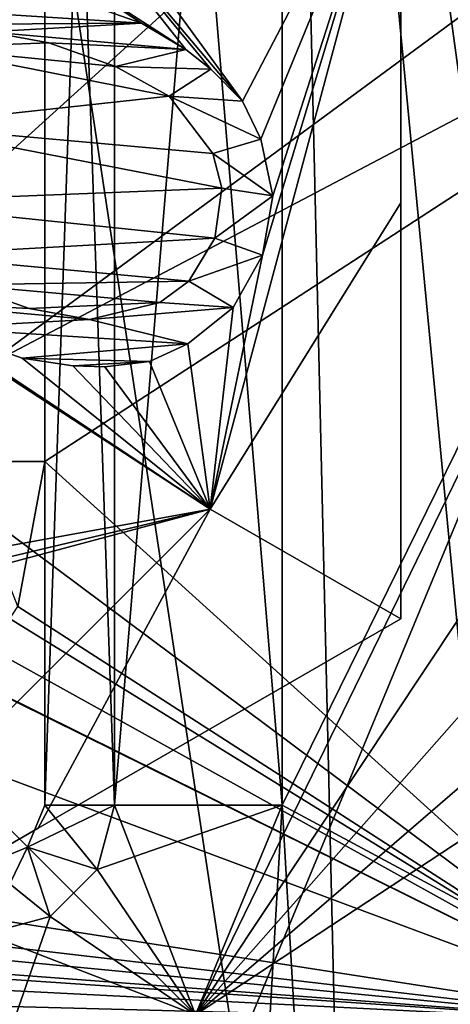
# Model space of a CAD drawing. Header units: millimetres. Extents: x -20 to 172, y -100 to 100.
# Tile 336 of 346: x 128.79 to 132.42, y 63.32 to 71.63. Entities that reach past the tile are written whole.
import ezdxf

# ---------------------------------------------------------------- set-up
doc = ezdxf.new("R2010")
doc.units = ezdxf.units.MM
doc.header["$LTSCALE"] = 37.722908
for name, color, linetype in [('1328', 7, 'CONTINUOUS'), ('1329', 7, 'CONTINUOUS'), ('1331', 7, 'CONTINUOUS'), ('1332', 7, 'CONTINUOUS'), ('1636', 7, 'CONTINUOUS'), ('1637', 7, 'CONTINUOUS'), ('1640', 7, 'CONTINUOUS'), ('1641', 7, 'CONTINUOUS'), ('1650', 7, 'CONTINUOUS'), ('1652', 7, 'CONTINUOUS'), ('1654', 7, 'CONTINUOUS'), ('1745', 7, 'CONTINUOUS'), ('1746', 7, 'CONTINUOUS'), ('1747', 7, 'CONTINUOUS'), ('1748', 7, 'CONTINUOUS'), ('1749', 7, 'CONTINUOUS'), ('1750', 7, 'CONTINUOUS'), ('1751', 7, 'CONTINUOUS'), ('1752', 7, 'CONTINUOUS'), ('1753', 7, 'CONTINUOUS'), ('1754', 7, 'CONTINUOUS'), ('1755', 7, 'CONTINUOUS'), ('1756', 7, 'CONTINUOUS'), ('1757', 7, 'CONTINUOUS'), ('1758', 7, 'CONTINUOUS'), ('1769', 7, 'CONTINUOUS'), ('1777', 7, 'CONTINUOUS'), ('1778', 7, 'CONTINUOUS'), ('1779', 7, 'CONTINUOUS'), ('1780', 7, 'CONTINUOUS'), ('1781', 7, 'CONTINUOUS'), ('1782', 7, 'CONTINUOUS'), ('1783', 7, 'CONTINUOUS'), ('1784', 7, 'CONTINUOUS'), ('1785', 7, 'CONTINUOUS'), ('1786', 7, 'CONTINUOUS'), ('1860', 7, 'CONTINUOUS'), ('1861', 7, 'CONTINUOUS'), ('1875', 7, 'CONTINUOUS'), ('1880', 7, 'CONTINUOUS'), ('1882', 7, 'CONTINUOUS'), ('1889', 7, 'CONTINUOUS'), ('1890', 7, 'CONTINUOUS'), ('1891', 7, 'CONTINUOUS'), ('3017', 7, 'CONTINUOUS'), ('3027', 7, 'CONTINUOUS'), ('3055', 7, 'CONTINUOUS'), ('3060', 7, 'CONTINUOUS'), ('3062', 7, 'CONTINUOUS'), ('3069', 7, 'CONTINUOUS'), ('3070', 7, 'CONTINUOUS'), ('3071', 7, 'CONTINUOUS'), ('3851', 7, 'CONTINUOUS'), ('3853', 7, 'CONTINUOUS'), ('3867', 7, 'CONTINUOUS'), ('3868', 7, 'CONTINUOUS')]:
    doc.layers.add(name, color=color, linetype=linetype)

msp = doc.modelspace()

# ---------------------------------------------------------------- linework, layer by layer
at = {"layer": '1328', "color": 7, "linetype": 'Continuous', "true_color": 0xf5f5f5}
for points in [[(129, 73.5, -15), (130.6065, 62.8935, -15), (126.364, 67.136, -15), (129, 73.5, -15)], [(135, 73.5, -15), (130.6065, 62.8935, -15), (129, 73.5, -15), (135, 73.5, -15)], [(126.364, 67.136, -15), (130.6065, 62.8935, -15), (120, 64.5, -15), (126.364, 67.136, -15)], [(130.6065, 62.8935, -15), (109.3935, 62.8935, -15), (120, 64.5, -15), (130.6065, 62.8935, -15)]]:
    msp.add_3dface(points, dxfattribs=at)
at = {"layer": '1329', "color": 7, "linetype": 'Continuous', "true_color": 0xf5f5f5}
for points in [[(130.6065, 62.8935, -12), (135, 73.5, -12), (126.364, 67.136, -12), (130.6065, 62.8935, -12)], [(135, 73.5, -12), (129, 73.5, -12), (126.364, 67.136, -12), (135, 73.5, -12)], [(120, 64.5, -12), (130.6065, 62.8935, -12), (126.364, 67.136, -12), (120, 64.5, -12)], [(109.3935, 62.8935, -12), (130.6065, 62.8935, -12), (120, 64.5, -12), (109.3935, 62.8935, -12)]]:
    msp.add_3dface(points, dxfattribs=at)
at = {"layer": '1331', "color": 7, "linetype": 'Continuous', "true_color": 0xf5f5f5}
for points in [[(130.6065, 62.8935, -15), (135, 73.5, -15), (130.6065, 62.8935, -12), (130.6065, 62.8935, -15)], [(135, 73.5, -15), (135, 73.5, -12), (130.6065, 62.8935, -12), (135, 73.5, -15)]]:
    msp.add_3dface(points, dxfattribs=at)
at = {"layer": '1332', "color": 7, "linetype": 'Continuous', "true_color": 0xf5f5f5}
for points in [[(129, 73.5, -15), (126.364, 67.136, -15), (129, 73.5, -12), (129, 73.5, -15)], [(129, 73.5, -12), (126.364, 67.136, -15), (126.364, 67.136, -12), (129, 73.5, -12)]]:
    msp.add_3dface(points, dxfattribs=at)
at = {"layer": '1636', "color": 7, "linetype": 'Continuous', "true_color": 0xf5f5f5}
for points in [[(128.25, 73.5, -15), (124.125, 66.3553, -15), (132, 73.5, -15), (128.25, 73.5, -15)], [(132, 73.5, -15), (124.125, 66.3553, -15), (130.3912, 67.4992, -15), (132, 73.5, -15)], [(130.3912, 67.4992, -15), (124.125, 66.3553, -15), (114, 63.1077, -15), (130.3912, 67.4992, -15)], [(126, 63.1077, -15), (130.3912, 67.4992, -15), (114, 63.1077, -15), (126, 63.1077, -15)]]:
    msp.add_3dface(points, dxfattribs=at)
at = {"layer": '1637', "color": 7, "linetype": 'Continuous', "true_color": 0xf5f5f5}
for points in [[(128.8894, 73.3819, -28.55), (132, 73.5, -28.55), (130.6637, 70.9407, -28.55), (128.8894, 73.3819, -28.55)], [(132, 73.5, -28.55), (130.3912, 67.4992, -28.55), (130.8335, 69.6417, -28.55), (132, 73.5, -28.55)], [(130.6637, 70.9407, -28.55), (132, 73.5, -28.55), (130.8203, 70.6195, -28.55), (130.6637, 70.9407, -28.55)], [(130.8203, 70.6195, -28.55), (132, 73.5, -28.55), (130.921, 70.1413, -28.55), (130.8203, 70.6195, -28.55)], [(130.921, 70.1413, -28.55), (132, 73.5, -28.55), (130.8335, 69.6417, -28.55), (130.921, 70.1413, -28.55)], [(128.6368, 73.3446, -28.55), (128.8894, 73.3819, -28.55), (130.6637, 70.9407, -28.55), (128.6368, 73.3446, -28.55)], [(128.2064, 72.6531, -28.55), (128.6368, 73.3446, -28.55), (130.1863, 71.376, -28.55), (128.2064, 72.6531, -28.55)], [(130.1863, 71.376, -28.55), (128.6368, 73.3446, -28.55), (130.3989, 71.2119, -28.55), (130.1863, 71.376, -28.55)], [(130.3989, 71.2119, -28.55), (128.6368, 73.3446, -28.55), (130.6637, 70.9407, -28.55), (130.3989, 71.2119, -28.55)], [(129.0918, 71.8543, -28.55), (128.2064, 72.6531, -28.55), (129.8134, 71.5973, -28.55), (129.0918, 71.8543, -28.55)], [(129.8134, 71.5973, -28.55), (128.2064, 72.6531, -28.55), (130.1863, 71.376, -28.55), (129.8134, 71.5973, -28.55)], [(128.5232, 71.526, -28.55), (129.0322, 71.4332, -28.55), (127.9768, 71.3945, -28.55), (128.5232, 71.526, -28.55)], [(127.9768, 71.3945, -28.55), (130.0465, 70.9835, -28.55), (127.7728, 70.7349, -28.55), (127.9768, 71.3945, -28.55)], [(129.0322, 71.4332, -28.55), (129.5934, 71.2333, -28.55), (127.9768, 71.3945, -28.55), (129.0322, 71.4332, -28.55)], [(129.5934, 71.2333, -28.55), (130.0465, 70.9835, -28.55), (127.9768, 71.3945, -28.55), (129.5934, 71.2333, -28.55)], [(130.0465, 70.9835, -28.55), (130.4157, 70.4982, -28.55), (127.7728, 70.7349, -28.55), (130.0465, 70.9835, -28.55)], [(130.4922, 70.2056, -28.55), (127.5119, 70.0893, -28.55), (127.7728, 70.7349, -28.55), (130.4922, 70.2056, -28.55)], [(130.4157, 70.4982, -28.55), (130.4922, 70.2056, -28.55), (127.7728, 70.7349, -28.55), (130.4157, 70.4982, -28.55)], [(130.4326, 69.7845, -28.55), (127.5119, 70.0893, -28.55), (130.4922, 70.2056, -28.55), (130.4326, 69.7845, -28.55)], [(127.8522, 69.642, -28.55), (127.5119, 70.0893, -28.55), (130.4326, 69.7845, -28.55), (127.8522, 69.642, -28.55)], [(130.2126, 69.4205, -28.55), (127.8522, 69.642, -28.55), (130.4326, 69.7845, -28.55), (130.2126, 69.4205, -28.55)], [(128.3053, 69.3921, -28.55), (127.8522, 69.642, -28.55), (130.2126, 69.4205, -28.55), (128.3053, 69.3921, -28.55)], [(130.8335, 69.6417, -28.55), (130.3912, 67.4992, -28.55), (130.5855, 69.1993, -28.55), (130.8335, 69.6417, -28.55)], [(129.9684, 69.2421, -28.55), (128.3053, 69.3921, -28.55), (130.2126, 69.4205, -28.55), (129.9684, 69.2421, -28.55)], [(128.8665, 69.1923, -28.55), (128.3053, 69.3921, -28.55), (129.9684, 69.2421, -28.55), (128.8665, 69.1923, -28.55)], [(127.7124, 69.2494, -28.55), (130.3912, 67.4992, -28.55), (121.6239, 65.4119, -28.55), (127.7124, 69.2494, -28.55)], [(128.0853, 69.0282, -28.55), (130.3912, 67.4992, -28.55), (127.7124, 69.2494, -28.55), (128.0853, 69.0282, -28.55)], [(129.3755, 69.0994, -28.55), (128.8665, 69.1923, -28.55), (129.9684, 69.2421, -28.55), (129.3755, 69.0994, -28.55)], [(130.5855, 69.1993, -28.55), (130.3912, 67.4992, -28.55), (130.2052, 68.8924, -28.55), (130.5855, 69.1993, -28.55)], [(128.8069, 68.7712, -28.55), (130.3912, 67.4992, -28.55), (128.0853, 69.0282, -28.55), (128.8069, 68.7712, -28.55)], [(130.2052, 68.8924, -28.55), (130.3912, 67.4992, -28.55), (129.8808, 68.7426, -28.55), (130.2052, 68.8924, -28.55)], [(129.2357, 68.7069, -28.55), (130.3912, 67.4992, -28.55), (128.8069, 68.7712, -28.55), (129.2357, 68.7069, -28.55)], [(129.5042, 68.6998, -28.55), (130.3912, 67.4992, -28.55), (129.2357, 68.7069, -28.55), (129.5042, 68.6998, -28.55)], [(129.8808, 68.7426, -28.55), (130.3912, 67.4992, -28.55), (129.5042, 68.6998, -28.55), (129.8808, 68.7426, -28.55)], [(130.3912, 67.4992, -28.55), (126, 63.1077, -28.55), (121.6239, 65.4119, -28.55), (130.3912, 67.4992, -28.55)]]:
    msp.add_3dface(points, dxfattribs=at)
at = {"layer": '1640', "color": 7, "linetype": 'Continuous', "true_color": 0xf5f5f5}
for points in [[(132, 73.5, -28.55), (132, 73.5, -15), (132, 70.0834, -15.2753), (132, 73.5, -28.55)], [(132, 73.5, -28.55), (132, 70.0834, -15.2753), (132, 70.0832, -28.2746), (132, 73.5, -28.55)], [(132, 70.0834, -15.2753), (132, 66.5718, -16.0718), (132, 70.0832, -28.2746), (132, 70.0834, -15.2753)], [(132, 70.0832, -28.2746), (132, 66.5718, -16.0718), (132, 66.5718, -27.4782), (132, 70.0832, -28.2746)]]:
    msp.add_3dface(points, dxfattribs=at)
at = {"layer": '1641', "color": 7, "linetype": 'Continuous', "true_color": 0xf5f5f5}
for points in [[(132, 66.5718, -27.4782), (132, 66.5718, -16.0718), (128.9428, 64.8067, -15.2724), (132, 66.5718, -27.4782)], [(132, 66.5718, -27.4782), (128.9428, 64.8067, -15.2724), (128.9428, 64.8067, -28.2776), (132, 66.5718, -27.4782)], [(126, 63.1077, -15), (126, 63.1077, -28.55), (128.9428, 64.8067, -28.2776), (126, 63.1077, -15)], [(128.9428, 64.8067, -15.2724), (126, 63.1077, -15), (128.9428, 64.8067, -28.2776), (128.9428, 64.8067, -15.2724)]]:
    msp.add_3dface(points, dxfattribs=at)
at = {"layer": '1650', "color": 7, "linetype": 'Continuous', "true_color": 0xf5f5f5}
for points in [[(130.3912, 67.4992, -28.55), (132, 73.5, -28.55), (132, 70.0832, -28.2746), (130.3912, 67.4992, -28.55)], [(130.3912, 67.4992, -28.55), (132, 70.0832, -28.2746), (132, 66.5718, -27.4782), (130.3912, 67.4992, -28.55)], [(126, 63.1077, -28.55), (130.3912, 67.4992, -28.55), (128.9428, 64.8067, -28.2776), (126, 63.1077, -28.55)], [(130.3912, 67.4992, -28.55), (132, 66.5718, -27.4782), (128.9428, 64.8067, -28.2776), (130.3912, 67.4992, -28.55)]]:
    msp.add_3dface(points, dxfattribs=at)
at = {"layer": '1652', "color": 7, "linetype": 'Continuous', "true_color": 0xf5f5f5}
for points in [[(132, 73.5, -15), (130.3912, 67.4992, -15), (132, 70.0834, -15.2753), (132, 73.5, -15)], [(130.3912, 67.4992, -15), (132, 66.5718, -16.0718), (132, 70.0834, -15.2753), (130.3912, 67.4992, -15)], [(130.3912, 67.4992, -15), (126, 63.1077, -15), (128.9428, 64.8067, -15.2724), (130.3912, 67.4992, -15)], [(132, 66.5718, -16.0718), (130.3912, 67.4992, -15), (128.9428, 64.8067, -15.2724), (132, 66.5718, -16.0718)]]:
    msp.add_3dface(points, dxfattribs=at)
at = {"layer": '1654', "color": 7, "linetype": 'Continuous', "true_color": 0xf5f5f5}
for points in [[(129.0918, 71.8543, -28.05), (129.8134, 71.5973, -28.05), (127.6935, 71.7331, -28.05), (129.0918, 71.8543, -28.05)], [(129.8134, 71.5973, -28.05), (127.5096, 71.5846, -28.05), (127.6935, 71.7331, -28.05), (129.8134, 71.5973, -28.05)], [(128.5232, 71.526, -28.05), (127.5096, 71.5846, -28.05), (129.8134, 71.5973, -28.05), (128.5232, 71.526, -28.05)], [(130.1863, 71.376, -28.05), (128.5232, 71.526, -28.05), (129.8134, 71.5973, -28.05), (130.1863, 71.376, -28.05)], [(129.0322, 71.4332, -28.05), (128.5232, 71.526, -28.05), (130.1863, 71.376, -28.05), (129.0322, 71.4332, -28.05)], [(129.5934, 71.2333, -28.05), (129.0322, 71.4332, -28.05), (130.1863, 71.376, -28.05), (129.5934, 71.2333, -28.05)], [(130.3989, 71.2119, -28.05), (129.5934, 71.2333, -28.05), (130.1863, 71.376, -28.05), (130.3989, 71.2119, -28.05)], [(130.0465, 70.9835, -28.05), (129.5934, 71.2333, -28.05), (130.3989, 71.2119, -28.05), (130.0465, 70.9835, -28.05)], [(130.6637, 70.9407, -28.05), (130.0465, 70.9835, -28.05), (130.3989, 71.2119, -28.05), (130.6637, 70.9407, -28.05)], [(130.4157, 70.4982, -28.05), (130.0465, 70.9835, -28.05), (130.8203, 70.6195, -28.05), (130.4157, 70.4982, -28.05)], [(130.8203, 70.6195, -28.05), (130.0465, 70.9835, -28.05), (130.6637, 70.9407, -28.05), (130.8203, 70.6195, -28.05)], [(130.921, 70.1413, -28.05), (130.4157, 70.4982, -28.05), (130.8203, 70.6195, -28.05), (130.921, 70.1413, -28.05)], [(130.4922, 70.2056, -28.05), (130.4157, 70.4982, -28.05), (130.921, 70.1413, -28.05), (130.4922, 70.2056, -28.05)], [(130.4326, 69.7845, -28.05), (130.4922, 70.2056, -28.05), (130.921, 70.1413, -28.05), (130.4326, 69.7845, -28.05)], [(130.8335, 69.6417, -28.05), (130.4326, 69.7845, -28.05), (130.921, 70.1413, -28.05), (130.8335, 69.6417, -28.05)], [(130.2126, 69.4205, -28.05), (130.4326, 69.7845, -28.05), (130.8335, 69.6417, -28.05), (130.2126, 69.4205, -28.05)], [(130.5855, 69.1993, -28.05), (130.2126, 69.4205, -28.05), (130.8335, 69.6417, -28.05), (130.5855, 69.1993, -28.05)], [(128.3053, 69.3921, -28.05), (128.8665, 69.1923, -28.05), (127.7124, 69.2494, -28.05), (128.3053, 69.3921, -28.05)], [(129.9684, 69.2421, -28.05), (130.2126, 69.4205, -28.05), (130.5855, 69.1993, -28.05), (129.9684, 69.2421, -28.05)], [(128.8665, 69.1923, -28.05), (129.3755, 69.0994, -28.05), (127.7124, 69.2494, -28.05), (128.8665, 69.1923, -28.05)], [(127.7124, 69.2494, -28.05), (129.3755, 69.0994, -28.05), (128.0853, 69.0282, -28.05), (127.7124, 69.2494, -28.05)], [(129.3755, 69.0994, -28.05), (129.9684, 69.2421, -28.05), (130.5855, 69.1993, -28.05), (129.3755, 69.0994, -28.05)], [(130.2052, 68.8924, -28.05), (129.3755, 69.0994, -28.05), (130.5855, 69.1993, -28.05), (130.2052, 68.8924, -28.05)], [(128.0853, 69.0282, -28.05), (129.3755, 69.0994, -28.05), (130.2052, 68.8924, -28.05), (128.0853, 69.0282, -28.05)], [(128.8069, 68.7712, -28.05), (128.0853, 69.0282, -28.05), (130.2052, 68.8924, -28.05), (128.8069, 68.7712, -28.05)], [(129.8808, 68.7426, -28.05), (128.8069, 68.7712, -28.05), (130.2052, 68.8924, -28.05), (129.8808, 68.7426, -28.05)], [(129.2357, 68.7069, -28.05), (128.8069, 68.7712, -28.05), (129.8808, 68.7426, -28.05), (129.2357, 68.7069, -28.05)], [(129.5042, 68.6998, -28.05), (129.2357, 68.7069, -28.05), (129.8808, 68.7426, -28.05), (129.5042, 68.6998, -28.05)]]:
    msp.add_3dface(points, dxfattribs=at)
at = {"layer": '1745', "color": 7, "linetype": 'Continuous', "true_color": 0xf5f5f5}
for points in [[(129.0918, 71.8543, -28.55), (129.8134, 71.5973, -28.55), (129.0918, 71.8543, -28.05), (129.0918, 71.8543, -28.55)], [(129.8134, 71.5973, -28.55), (129.8134, 71.5973, -28.05), (129.0918, 71.8543, -28.05), (129.8134, 71.5973, -28.55)]]:
    msp.add_3dface(points, dxfattribs=at)
at = {"layer": '1746', "color": 7, "linetype": 'Continuous', "true_color": 0xf5f5f5}
for points in [[(129.8134, 71.5973, -28.55), (130.1863, 71.376, -28.55), (130.1863, 71.376, -28.05), (129.8134, 71.5973, -28.55)], [(129.8134, 71.5973, -28.55), (130.1863, 71.376, -28.05), (129.8134, 71.5973, -28.05), (129.8134, 71.5973, -28.55)]]:
    msp.add_3dface(points, dxfattribs=at)
at = {"layer": '1747', "color": 7, "linetype": 'Continuous', "true_color": 0xf5f5f5}
for points in [[(130.1863, 71.376, -28.55), (130.3989, 71.2119, -28.55), (130.3989, 71.2119, -28.05), (130.1863, 71.376, -28.55)], [(130.1863, 71.376, -28.55), (130.3989, 71.2119, -28.05), (130.1863, 71.376, -28.05), (130.1863, 71.376, -28.55)]]:
    msp.add_3dface(points, dxfattribs=at)
at = {"layer": '1748', "color": 7, "linetype": 'Continuous', "true_color": 0xf5f5f5}
for points in [[(130.3989, 71.2119, -28.55), (130.6637, 70.9407, -28.55), (130.6637, 70.9407, -28.05), (130.3989, 71.2119, -28.55)], [(130.3989, 71.2119, -28.55), (130.6637, 70.9407, -28.05), (130.3989, 71.2119, -28.05), (130.3989, 71.2119, -28.55)]]:
    msp.add_3dface(points, dxfattribs=at)
at = {"layer": '1749', "color": 7, "linetype": 'Continuous', "true_color": 0xf5f5f5}
for points in [[(130.6637, 70.9407, -28.55), (130.8203, 70.6195, -28.55), (130.8203, 70.6195, -28.05), (130.6637, 70.9407, -28.55)], [(130.6637, 70.9407, -28.55), (130.8203, 70.6195, -28.05), (130.6637, 70.9407, -28.05), (130.6637, 70.9407, -28.55)]]:
    msp.add_3dface(points, dxfattribs=at)
at = {"layer": '1750', "color": 7, "linetype": 'Continuous', "true_color": 0xf5f5f5}
for points in [[(130.8203, 70.6195, -28.55), (130.921, 70.1413, -28.55), (130.921, 70.1413, -28.05), (130.8203, 70.6195, -28.55)], [(130.8203, 70.6195, -28.55), (130.921, 70.1413, -28.05), (130.8203, 70.6195, -28.05), (130.8203, 70.6195, -28.55)]]:
    msp.add_3dface(points, dxfattribs=at)
at = {"layer": '1751', "color": 7, "linetype": 'Continuous', "true_color": 0xf5f5f5}
for points in [[(130.921, 70.1413, -28.55), (130.8335, 69.6417, -28.55), (130.921, 70.1413, -28.05), (130.921, 70.1413, -28.55)], [(130.8335, 69.6417, -28.55), (130.8335, 69.6417, -28.05), (130.921, 70.1413, -28.05), (130.8335, 69.6417, -28.55)]]:
    msp.add_3dface(points, dxfattribs=at)
at = {"layer": '1752', "color": 7, "linetype": 'Continuous', "true_color": 0xf5f5f5}
for points in [[(130.8335, 69.6417, -28.55), (130.5855, 69.1993, -28.55), (130.8335, 69.6417, -28.05), (130.8335, 69.6417, -28.55)], [(130.5855, 69.1993, -28.55), (130.5855, 69.1993, -28.05), (130.8335, 69.6417, -28.05), (130.5855, 69.1993, -28.55)]]:
    msp.add_3dface(points, dxfattribs=at)
at = {"layer": '1753', "color": 7, "linetype": 'Continuous', "true_color": 0xf5f5f5}
for points in [[(130.5855, 69.1993, -28.55), (130.2052, 68.8924, -28.55), (130.2052, 68.8924, -28.05), (130.5855, 69.1993, -28.55)], [(130.5855, 69.1993, -28.55), (130.2052, 68.8924, -28.05), (130.5855, 69.1993, -28.05), (130.5855, 69.1993, -28.55)]]:
    msp.add_3dface(points, dxfattribs=at)
at = {"layer": '1754', "color": 7, "linetype": 'Continuous', "true_color": 0xf5f5f5}
for points in [[(130.2052, 68.8924, -28.55), (129.8808, 68.7426, -28.55), (129.8808, 68.7426, -28.05), (130.2052, 68.8924, -28.55)], [(130.2052, 68.8924, -28.55), (129.8808, 68.7426, -28.05), (130.2052, 68.8924, -28.05), (130.2052, 68.8924, -28.55)]]:
    msp.add_3dface(points, dxfattribs=at)
at = {"layer": '1755', "color": 7, "linetype": 'Continuous', "true_color": 0xf5f5f5}
for points in [[(129.8808, 68.7426, -28.55), (129.5042, 68.6998, -28.55), (129.5042, 68.6998, -28.05), (129.8808, 68.7426, -28.55)], [(129.8808, 68.7426, -28.55), (129.5042, 68.6998, -28.05), (129.8808, 68.7426, -28.05), (129.8808, 68.7426, -28.55)]]:
    msp.add_3dface(points, dxfattribs=at)
at = {"layer": '1756', "color": 7, "linetype": 'Continuous', "true_color": 0xf5f5f5}
for points in [[(129.5042, 68.6998, -28.55), (129.2357, 68.7069, -28.55), (129.2357, 68.7069, -28.05), (129.5042, 68.6998, -28.55)], [(129.5042, 68.6998, -28.55), (129.2357, 68.7069, -28.05), (129.5042, 68.6998, -28.05), (129.5042, 68.6998, -28.55)]]:
    msp.add_3dface(points, dxfattribs=at)
at = {"layer": '1757', "color": 7, "linetype": 'Continuous', "true_color": 0xf5f5f5}
for points in [[(129.2357, 68.7069, -28.55), (128.8069, 68.7712, -28.55), (128.8069, 68.7712, -28.05), (129.2357, 68.7069, -28.55)], [(129.2357, 68.7069, -28.55), (128.8069, 68.7712, -28.05), (129.2357, 68.7069, -28.05), (129.2357, 68.7069, -28.55)]]:
    msp.add_3dface(points, dxfattribs=at)
at = {"layer": '1758', "color": 7, "linetype": 'Continuous', "true_color": 0xf5f5f5}
for points in [[(128.8069, 68.7712, -28.55), (128.0853, 69.0282, -28.55), (128.8069, 68.7712, -28.05), (128.8069, 68.7712, -28.55)], [(128.0853, 69.0282, -28.55), (128.0853, 69.0282, -28.05), (128.8069, 68.7712, -28.05), (128.0853, 69.0282, -28.55)]]:
    msp.add_3dface(points, dxfattribs=at)
at = {"layer": '1769', "color": 7, "linetype": 'Continuous', "true_color": 0xf5f5f5}
for points in [[(129.0322, 71.4332, -28.55), (128.5232, 71.526, -28.55), (129.0322, 71.4332, -28.05), (129.0322, 71.4332, -28.55)], [(129.0322, 71.4332, -28.05), (128.5232, 71.526, -28.55), (128.5232, 71.526, -28.05), (129.0322, 71.4332, -28.05)]]:
    msp.add_3dface(points, dxfattribs=at)
at = {"layer": '1777', "color": 7, "linetype": 'Continuous', "true_color": 0xf5f5f5}
for points in [[(128.3053, 69.3921, -28.55), (128.8665, 69.1923, -28.55), (128.3053, 69.3921, -28.05), (128.3053, 69.3921, -28.55)], [(128.8665, 69.1923, -28.55), (128.8665, 69.1923, -28.05), (128.3053, 69.3921, -28.05), (128.8665, 69.1923, -28.55)]]:
    msp.add_3dface(points, dxfattribs=at)
at = {"layer": '1778', "color": 7, "linetype": 'Continuous', "true_color": 0xf5f5f5}
for points in [[(128.8665, 69.1923, -28.55), (129.3755, 69.0994, -28.55), (128.8665, 69.1923, -28.05), (128.8665, 69.1923, -28.55)], [(129.3755, 69.0994, -28.55), (129.3755, 69.0994, -28.05), (128.8665, 69.1923, -28.05), (129.3755, 69.0994, -28.55)]]:
    msp.add_3dface(points, dxfattribs=at)
at = {"layer": '1779', "color": 7, "linetype": 'Continuous', "true_color": 0xf5f5f5}
for points in [[(129.3755, 69.0994, -28.55), (129.9684, 69.2421, -28.55), (129.3755, 69.0994, -28.05), (129.3755, 69.0994, -28.55)], [(129.9684, 69.2421, -28.55), (129.9684, 69.2421, -28.05), (129.3755, 69.0994, -28.05), (129.9684, 69.2421, -28.55)]]:
    msp.add_3dface(points, dxfattribs=at)
at = {"layer": '1780', "color": 7, "linetype": 'Continuous', "true_color": 0xf5f5f5}
for points in [[(129.9684, 69.2421, -28.55), (130.2126, 69.4205, -28.55), (130.2126, 69.4205, -28.05), (129.9684, 69.2421, -28.55)], [(129.9684, 69.2421, -28.55), (130.2126, 69.4205, -28.05), (129.9684, 69.2421, -28.05), (129.9684, 69.2421, -28.55)]]:
    msp.add_3dface(points, dxfattribs=at)
at = {"layer": '1781', "color": 7, "linetype": 'Continuous', "true_color": 0xf5f5f5}
for points in [[(130.2126, 69.4205, -28.55), (130.4326, 69.7845, -28.55), (130.4326, 69.7845, -28.05), (130.2126, 69.4205, -28.55)], [(130.2126, 69.4205, -28.55), (130.4326, 69.7845, -28.05), (130.2126, 69.4205, -28.05), (130.2126, 69.4205, -28.55)]]:
    msp.add_3dface(points, dxfattribs=at)
at = {"layer": '1782', "color": 7, "linetype": 'Continuous', "true_color": 0xf5f5f5}
for points in [[(130.4326, 69.7845, -28.55), (130.4922, 70.2056, -28.55), (130.4922, 70.2056, -28.05), (130.4326, 69.7845, -28.55)], [(130.4326, 69.7845, -28.55), (130.4922, 70.2056, -28.05), (130.4326, 69.7845, -28.05), (130.4326, 69.7845, -28.55)]]:
    msp.add_3dface(points, dxfattribs=at)
at = {"layer": '1783', "color": 7, "linetype": 'Continuous', "true_color": 0xf5f5f5}
for points in [[(130.4922, 70.2056, -28.55), (130.4157, 70.4982, -28.55), (130.4157, 70.4982, -28.05), (130.4922, 70.2056, -28.55)], [(130.4922, 70.2056, -28.55), (130.4157, 70.4982, -28.05), (130.4922, 70.2056, -28.05), (130.4922, 70.2056, -28.55)]]:
    msp.add_3dface(points, dxfattribs=at)
at = {"layer": '1784', "color": 7, "linetype": 'Continuous', "true_color": 0xf5f5f5}
for points in [[(130.4157, 70.4982, -28.55), (130.0465, 70.9835, -28.55), (130.4157, 70.4982, -28.05), (130.4157, 70.4982, -28.55)], [(130.0465, 70.9835, -28.55), (130.0465, 70.9835, -28.05), (130.4157, 70.4982, -28.05), (130.0465, 70.9835, -28.55)]]:
    msp.add_3dface(points, dxfattribs=at)
at = {"layer": '1785', "color": 7, "linetype": 'Continuous', "true_color": 0xf5f5f5}
for points in [[(130.0465, 70.9835, -28.55), (129.5934, 71.2333, -28.55), (130.0465, 70.9835, -28.05), (130.0465, 70.9835, -28.55)], [(129.5934, 71.2333, -28.55), (129.5934, 71.2333, -28.05), (130.0465, 70.9835, -28.05), (129.5934, 71.2333, -28.55)]]:
    msp.add_3dface(points, dxfattribs=at)
at = {"layer": '1786', "color": 7, "linetype": 'Continuous', "true_color": 0xf5f5f5}
for points in [[(129.5934, 71.2333, -28.55), (129.0322, 71.4332, -28.55), (129.5934, 71.2333, -28.05), (129.5934, 71.2333, -28.55)], [(129.0322, 71.4332, -28.55), (129.0322, 71.4332, -28.05), (129.5934, 71.2333, -28.05), (129.0322, 71.4332, -28.55)]]:
    msp.add_3dface(points, dxfattribs=at)
at = {"layer": '1860', "color": 250, "linetype": 'Continuous', "true_color": 0x323232}
for points in [[(144.5, 92.5), (131, 82), (156.5, 51.2841), (144.5, 92.5)], [(131, 82), (131, 65), (156.5, 51.2841), (131, 82)], [(131, 65), (130.2677, 63.2324), (156.5, 51.2841), (131, 65)]]:
    msp.add_3dface(points, dxfattribs=at)
at = {"layer": '1861', "color": 250, "linetype": 'Continuous', "true_color": 0x323232}
for points in [[(131, 65, -12), (131, 82, -12), (144.5, 92.5, -12), (131, 65, -12)], [(131, 65, -12), (144.5, 92.5, -12), (131.6673, 53.4468, -12), (131, 65, -12)], [(131.6673, 53.4468, -12), (144.5, 92.5, -12), (133.7813, 52.822, -12), (131.6673, 53.4468, -12)], [(130.2677, 63.2324, -12), (131, 65, -12), (130.3327, 53.4468, -12), (130.2677, 63.2324, -12)], [(130.3327, 53.4468, -12), (131, 65, -12), (131.6673, 53.4468, -12), (130.3327, 53.4468, -12)]]:
    msp.add_3dface(points, dxfattribs=at)
at = {"layer": '1875', "color": 250, "linetype": 'Continuous', "true_color": 0x323232}
for points in [[(129, 82, -2), (129, 82, -10), (129, 65, -10), (129, 82, -2)], [(129, 65, -2), (129, 82, -2), (129, 65, -10), (129, 65, -2)]]:
    msp.add_3dface(points, dxfattribs=at)
at = {"layer": '1880', "color": 250, "linetype": 'Continuous', "true_color": 0x323232}
for points in [[(129, 65, -2), (129, 65, -10), (128.8536, 64.6464, -10), (129, 65, -2)], [(128.8536, 64.6464, -2), (129, 65, -2), (128.8536, 64.6464, -10), (128.8536, 64.6464, -2)], [(128.5, 64.5, -10), (128.5, 64.5, -2), (128.8536, 64.6464, -2), (128.5, 64.5, -10)], [(128.5, 64.5, -10), (128.8536, 64.6464, -2), (128.8536, 64.6464, -10), (128.5, 64.5, -10)]]:
    msp.add_3dface(points, dxfattribs=at)
at = {"layer": '1882', "color": 250, "linetype": 'Continuous', "true_color": 0x323232}
for points in [[(129, 65, -10), (129, 82, -10), (129.5858, 82, -11.4142), (129, 65, -10)], [(129.5858, 65, -11.4142), (129, 65, -10), (129.5858, 82, -11.4142), (129.5858, 65, -11.4142)], [(131, 82, -12), (131, 65, -12), (129.5858, 65, -11.4142), (131, 82, -12)], [(131, 82, -12), (129.5858, 65, -11.4142), (129.5858, 82, -11.4142), (131, 82, -12)]]:
    msp.add_3dface(points, dxfattribs=at)
at = {"layer": '1889', "color": 250, "linetype": 'Continuous', "true_color": 0x323232}
for points in [[(128.8536, 64.6464, -10), (129, 65, -10), (129.4403, 64.4571, -11.4142), (128.8536, 64.6464, -10)], [(129, 65, -10), (129.5858, 65, -11.4142), (129.4403, 64.4571, -11.4142), (129, 65, -10)], [(129.5858, 65, -11.4142), (130.2677, 63.2324, -12), (129.4403, 64.4571, -11.4142), (129.5858, 65, -11.4142)], [(131, 65, -12), (130.2677, 63.2324, -12), (129.5858, 65, -11.4142), (131, 65, -12)], [(128.5, 64.5, -10), (128.8536, 64.6464, -10), (128.5, 63.9142, -11.4142), (128.5, 64.5, -10)], [(128.8536, 64.6464, -10), (129.0429, 64.0597, -11.4142), (128.5, 63.9142, -11.4142), (128.8536, 64.6464, -10)], [(128.8536, 64.6464, -10), (129.4403, 64.4571, -11.4142), (129.0429, 64.0597, -11.4142), (128.8536, 64.6464, -10)], [(129.4403, 64.4571, -11.4142), (130.2677, 63.2324, -12), (129.0429, 64.0597, -11.4142), (129.4403, 64.4571, -11.4142)], [(130.2677, 63.2324, -12), (128.5, 62.5, -12), (129.0429, 64.0597, -11.4142), (130.2677, 63.2324, -12)], [(129.0429, 64.0597, -11.4142), (128.5, 62.5, -12), (128.5, 63.9142, -11.4142), (129.0429, 64.0597, -11.4142)]]:
    msp.add_3dface(points, dxfattribs=at)
at = {"layer": '1890', "color": 250, "linetype": 'Continuous', "true_color": 0x323232}
for points in [[(129, 82, -2), (129, 65, -2), (129.5858, 65, -0.5858), (129, 82, -2)], [(129.5858, 82, -0.5858), (129, 82, -2), (129.5858, 65, -0.5858), (129.5858, 82, -0.5858)], [(131, 65), (131, 82), (129.5858, 82, -0.5858), (131, 65)], [(131, 65), (129.5858, 82, -0.5858), (129.5858, 65, -0.5858), (131, 65)]]:
    msp.add_3dface(points, dxfattribs=at)
at = {"layer": '1891', "color": 250, "linetype": 'Continuous', "true_color": 0x323232}
for points in [[(129, 65, -2), (128.8536, 64.6464, -2), (129.5858, 65, -0.5858), (129, 65, -2)], [(128.8536, 64.6464, -2), (129.4403, 64.4571, -0.5858), (129.5858, 65, -0.5858), (128.8536, 64.6464, -2)], [(130.2677, 63.2324), (131, 65), (129.4403, 64.4571, -0.5858), (130.2677, 63.2324)], [(129.4403, 64.4571, -0.5858), (131, 65), (129.5858, 65, -0.5858), (129.4403, 64.4571, -0.5858)], [(128.8536, 64.6464, -2), (128.5, 64.5, -2), (129.0429, 64.0597, -0.5858), (128.8536, 64.6464, -2)], [(128.8536, 64.6464, -2), (129.0429, 64.0597, -0.5858), (129.4403, 64.4571, -0.5858), (128.8536, 64.6464, -2)], [(128.5, 64.5, -2), (128.5, 63.9142, -0.5858), (129.0429, 64.0597, -0.5858), (128.5, 64.5, -2)], [(129.0429, 64.0597, -0.5858), (130.2677, 63.2324), (129.4403, 64.4571, -0.5858), (129.0429, 64.0597, -0.5858)], [(128.5, 63.9142, -0.5858), (130.2677, 63.2324), (129.0429, 64.0597, -0.5858), (128.5, 63.9142, -0.5858)], [(128.5, 62.5), (130.2677, 63.2324), (128.5, 63.9142, -0.5858), (128.5, 62.5)]]:
    msp.add_3dface(points, dxfattribs=at)
at = {"layer": '3017', "color": 250, "linetype": 'Continuous', "true_color": 0x323232}
for points in [[(130.2677, 63.2324), (131, 65), (144.5, 92.5), (130.2677, 63.2324)], [(149.0896, 91.5876), (130.2677, 63.2324), (144.5, 92.5), (149.0896, 91.5876)], [(131, 65), (131, 82), (144.5, 92.5), (131, 65)], [(152.9852, 88.9852), (130.2677, 63.2324), (149.0896, 91.5876), (152.9852, 88.9852)], [(155.5876, 85.0896), (130.2677, 63.2324), (152.9852, 88.9852), (155.5876, 85.0896)], [(156.5, 80.5), (130.2677, 63.2324), (155.5876, 85.0896), (156.5, 80.5)], [(156.5, 51.2841), (130.2677, 63.2324), (156.5, 80.5), (156.5, 51.2841)]]:
    msp.add_3dface(points, dxfattribs=at)
at = {"layer": '3027', "color": 250, "linetype": 'Continuous', "true_color": 0x323232}
for points in [[(131, 82, 12), (135.2358, 51.1768, 12), (144.5, 92.5, 12), (131, 82, 12)], [(131, 82, 12), (131, 65, 12), (131.6673, 53.4468, 12), (131, 82, 12)], [(135.2358, 51.1768, 12), (131, 82, 12), (133.7813, 52.822, 12), (135.2358, 51.1768, 12)], [(133.7813, 52.822, 12), (131, 82, 12), (131.6673, 53.4468, 12), (133.7813, 52.822, 12)], [(131, 65, 12), (130.2677, 63.2324, 12), (130.3327, 53.4468, 12), (131, 65, 12)], [(131.6673, 53.4468, 12), (131, 65, 12), (130.3327, 53.4468, 12), (131.6673, 53.4468, 12)]]:
    msp.add_3dface(points, dxfattribs=at)
at = {"layer": '3055', "color": 250, "linetype": 'Continuous', "true_color": 0x323232}
for points in [[(129, 65, 10), (129, 82, 10), (129, 65, 2), (129, 65, 10)], [(129, 65, 2), (129, 82, 10), (129, 82, 2), (129, 65, 2)]]:
    msp.add_3dface(points, dxfattribs=at)
at = {"layer": '3060', "color": 250, "linetype": 'Continuous', "true_color": 0x323232}
for points in [[(129, 65, 10), (129, 65, 2), (128.8536, 64.6464, 2), (129, 65, 10)], [(128.8536, 64.6464, 10), (129, 65, 10), (128.8536, 64.6464, 2), (128.8536, 64.6464, 10)], [(128.5, 64.5, 2), (128.5, 64.5, 10), (128.8536, 64.6464, 10), (128.5, 64.5, 2)], [(128.5, 64.5, 2), (128.8536, 64.6464, 10), (128.8536, 64.6464, 2), (128.5, 64.5, 2)]]:
    msp.add_3dface(points, dxfattribs=at)
at = {"layer": '3062', "color": 250, "linetype": 'Continuous', "true_color": 0x323232}
for points in [[(129, 82, 10), (129, 65, 10), (129.5858, 65, 11.4142), (129, 82, 10)], [(129, 82, 10), (129.5858, 65, 11.4142), (129.5858, 82, 11.4142), (129, 82, 10)], [(131, 65, 12), (131, 82, 12), (129.5858, 82, 11.4142), (131, 65, 12)], [(129.5858, 65, 11.4142), (131, 65, 12), (129.5858, 82, 11.4142), (129.5858, 65, 11.4142)]]:
    msp.add_3dface(points, dxfattribs=at)
at = {"layer": '3069', "color": 250, "linetype": 'Continuous', "true_color": 0x323232}
for points in [[(129, 65, 10), (128.8536, 64.6464, 10), (129.5858, 65, 11.4142), (129, 65, 10)], [(128.8536, 64.6464, 10), (129.4403, 64.4571, 11.4142), (129.5858, 65, 11.4142), (128.8536, 64.6464, 10)], [(130.2677, 63.2324, 12), (131, 65, 12), (129.4403, 64.4571, 11.4142), (130.2677, 63.2324, 12)], [(129.4403, 64.4571, 11.4142), (131, 65, 12), (129.5858, 65, 11.4142), (129.4403, 64.4571, 11.4142)], [(128.8536, 64.6464, 10), (128.5, 64.5, 10), (129.0429, 64.0597, 11.4142), (128.8536, 64.6464, 10)], [(128.8536, 64.6464, 10), (129.0429, 64.0597, 11.4142), (129.4403, 64.4571, 11.4142), (128.8536, 64.6464, 10)], [(128.5, 64.5, 10), (128.5, 63.9142, 11.4142), (129.0429, 64.0597, 11.4142), (128.5, 64.5, 10)], [(129.0429, 64.0597, 11.4142), (130.2677, 63.2324, 12), (129.4403, 64.4571, 11.4142), (129.0429, 64.0597, 11.4142)], [(128.5, 63.9142, 11.4142), (130.2677, 63.2324, 12), (129.0429, 64.0597, 11.4142), (128.5, 63.9142, 11.4142)], [(128.5, 62.5, 12), (130.2677, 63.2324, 12), (128.5, 63.9142, 11.4142), (128.5, 62.5, 12)]]:
    msp.add_3dface(points, dxfattribs=at)
at = {"layer": '3070', "color": 250, "linetype": 'Continuous', "true_color": 0x323232}
for points in [[(129, 65, 2), (129, 82, 2), (129.5858, 82, 0.5858), (129, 65, 2)], [(129, 65, 2), (129.5858, 82, 0.5858), (129.5858, 65, 0.5858), (129, 65, 2)], [(131, 82), (131, 65), (129.5858, 65, 0.5858), (131, 82)], [(129.5858, 82, 0.5858), (131, 82), (129.5858, 65, 0.5858), (129.5858, 82, 0.5858)]]:
    msp.add_3dface(points, dxfattribs=at)
at = {"layer": '3071', "color": 250, "linetype": 'Continuous', "true_color": 0x323232}
for points in [[(128.8536, 64.6464, 2), (129, 65, 2), (129.4403, 64.4571, 0.5858), (128.8536, 64.6464, 2)], [(129, 65, 2), (129.5858, 65, 0.5858), (129.4403, 64.4571, 0.5858), (129, 65, 2)], [(129.5858, 65, 0.5858), (130.2677, 63.2324), (129.4403, 64.4571, 0.5858), (129.5858, 65, 0.5858)], [(131, 65), (130.2677, 63.2324), (129.5858, 65, 0.5858), (131, 65)], [(128.5, 64.5, 2), (128.8536, 64.6464, 2), (128.5, 63.9142, 0.5858), (128.5, 64.5, 2)], [(128.5, 63.9142, 0.5858), (128.8536, 64.6464, 2), (129.0429, 64.0597, 0.5858), (128.5, 63.9142, 0.5858)], [(128.8536, 64.6464, 2), (129.4403, 64.4571, 0.5858), (129.0429, 64.0597, 0.5858), (128.8536, 64.6464, 2)], [(129.4403, 64.4571, 0.5858), (130.2677, 63.2324), (129.0429, 64.0597, 0.5858), (129.4403, 64.4571, 0.5858)], [(130.2677, 63.2324), (128.5, 62.5), (129.0429, 64.0597, 0.5858), (130.2677, 63.2324)], [(128.5, 62.5), (128.5, 63.9142, 0.5858), (129.0429, 64.0597, 0.5858), (128.5, 62.5)]]:
    msp.add_3dface(points, dxfattribs=at)
at = {"layer": '3851', "color": 7, "linetype": 'Continuous', "true_color": 0xf5f5f5}
for points in [[(129, 79.1, 12), (137.6, 73.5, 12), (129, 67.9, 12), (129, 79.1, 12)], [(137.6, 73.5, 12), (134.2378, 63.154, 12), (129, 67.9, 12), (137.6, 73.5, 12)], [(129, 67.9, 12), (134.2378, 63.154, 12), (128.7723, 66.6767, 12), (129, 67.9, 12)], [(128.7723, 66.6767, 12), (134.2378, 63.154, 12), (127.9924, 65.4841, 12), (128.7723, 66.6767, 12)], [(127.9924, 65.4841, 12), (134.2378, 63.154, 12), (125.6, 64.5, 12), (127.9924, 65.4841, 12)], [(134.2378, 63.154, 12), (105.7622, 63.154, 12), (114.4, 64.5, 12), (134.2378, 63.154, 12)], [(125.6, 64.5, 12), (134.2378, 63.154, 12), (114.4, 64.5, 12), (125.6, 64.5, 12)]]:
    msp.add_3dface(points, dxfattribs=at)
at = {"layer": '3853', "color": 7, "linetype": 'Continuous', "true_color": 0xf5f5f5}
for points in [[(129.2773, 73.5, 18.9925), (120, 73.5, 20.5), (125.6273, 70.7932, 19.8269), (129.2773, 73.5, 18.9925)], [(126.9599, 68.9443, 19.2944), (129.2773, 73.5, 18.9925), (125.6273, 70.7932, 19.8269), (126.9599, 68.9443, 19.2944)], [(127.5107, 68.1803, 19.017), (129.2773, 73.5, 18.9925), (126.9599, 68.9443, 19.2944), (127.5107, 68.1803, 19.017)], [(134.2387, 63.155, 14.625), (137.6, 73.5, 14.625), (127.5107, 68.1803, 19.017), (134.2387, 63.155, 14.625)], [(137.6, 73.5, 14.625), (129.2773, 73.5, 18.9925), (127.5107, 68.1803, 19.017), (137.6, 73.5, 14.625)], [(134.2387, 63.155, 14.625), (127.5107, 68.1803, 19.017), (128.6409, 66.6122, 18.3364), (134.2387, 63.155, 14.625)], [(134.2387, 63.155, 14.625), (126.5724, 66.9521, 18.9925), (123.9609, 64.3566, 18.7536), (134.2387, 63.155, 14.625)], [(126.5724, 66.9521, 18.9925), (134.2387, 63.155, 14.625), (128.2377, 66.1347, 18.3364), (126.5724, 66.9521, 18.9925)], [(128.4408, 66.3752, 18.3382), (134.2387, 63.155, 14.625), (128.6409, 66.6122, 18.3364), (128.4408, 66.3752, 18.3382)], [(128.2377, 66.1347, 18.3364), (134.2387, 63.155, 14.625), (128.4408, 66.3752, 18.3382), (128.2377, 66.1347, 18.3364)], [(123.9811, 64.1417, 18.6784), (134.2387, 63.155, 14.625), (123.9609, 64.3566, 18.7536), (123.9811, 64.1417, 18.6784)], [(124.0013, 63.9258, 18.601), (134.2387, 63.155, 14.625), (123.9811, 64.1417, 18.6784), (124.0013, 63.9258, 18.601)], [(123.9087, 63.6784, 18.5267), (134.2387, 63.155, 14.625), (124.0013, 63.9258, 18.601), (123.9087, 63.6784, 18.5267)], [(123.8162, 63.4314, 18.4498), (134.2387, 63.155, 14.625), (123.9087, 63.6784, 18.5267), (123.8162, 63.4314, 18.4498)], [(123.6955, 63.2875, 18.4128), (134.2387, 63.155, 14.625), (123.8162, 63.4314, 18.4498), (123.6955, 63.2875, 18.4128)]]:
    msp.add_3dface(points, dxfattribs=at)
at = {"layer": '3867', "color": 7, "linetype": 'Continuous', "true_color": 0xf5f5f5}
msp.add_3dface([(129, 67.9, 12), (128.7723, 66.6767, 12), (128.2929, 67.9, 11.7071), (129, 67.9, 12)], dxfattribs=at)
at = {"layer": '3868', "color": 7, "linetype": 'Continuous', "true_color": 0xf5f5f5}
for points in [[(129, 79.1, 12), (129, 67.9, 12), (128.2929, 67.9, 11.7071), (129, 79.1, 12)], [(128.2929, 79.1, 11.7071), (129, 79.1, 12), (128.2929, 67.9, 11.7071), (128.2929, 79.1, 11.7071)]]:
    msp.add_3dface(points, dxfattribs=at)

doc.saveas('drawing.dxf')
